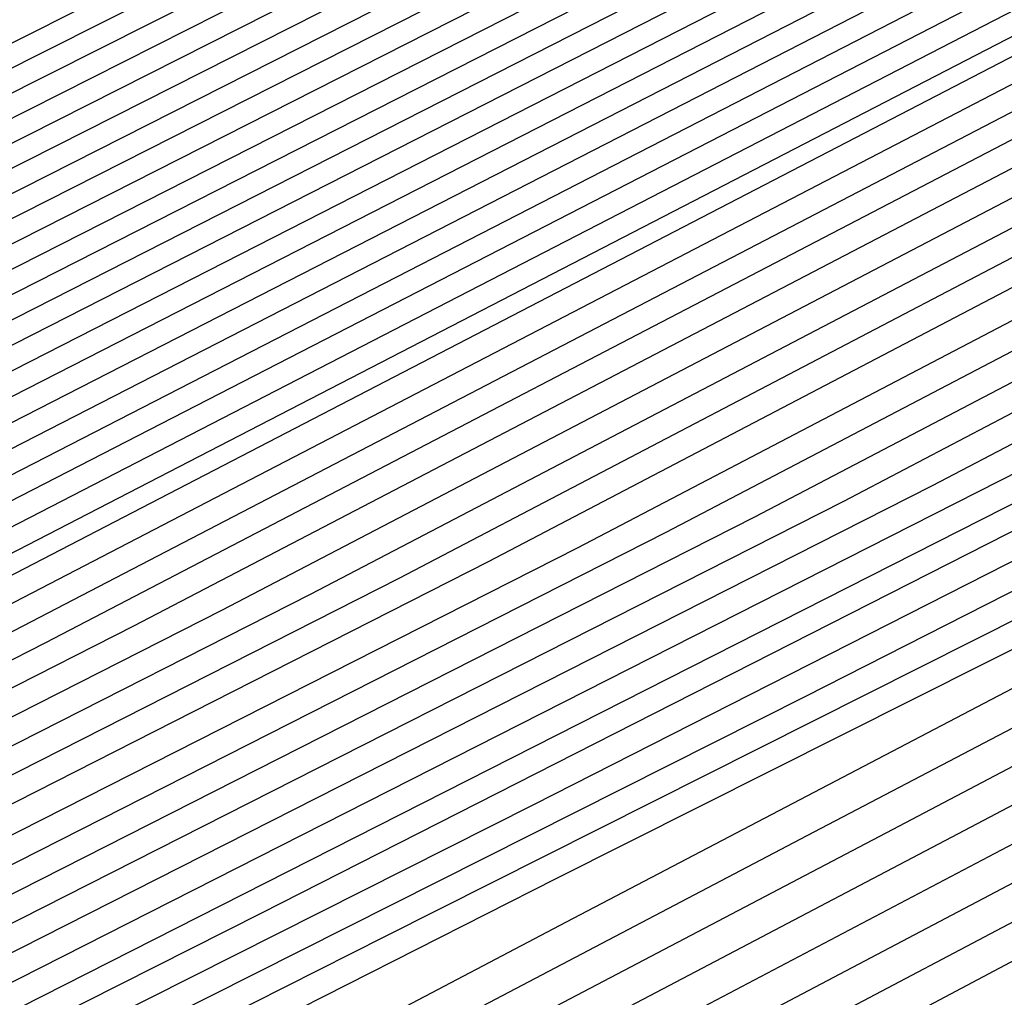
# Model space of a CAD drawing. Extents: x 3249832 to 3255657, y 13789405 to 13793316.
# Tile 355 of 656: x 3254714.63 to 3254715.42, y 13790585.808 to 13790586.592. Entities that reach past the tile are written whole.
import ezdxf

# ---------------------------------------------------------------- set-up
doc = ezdxf.new("R2010")
doc.units = 0
doc.header["$LTSCALE"] = 100
doc.header["$MEASUREMENT"] = 0
for name, color, linetype in [('GRATIO_CON', 10, 'CONTINUOUS'), ('GRATIO_ICON', 7, 'CONTINUOUS'), ('TARGETS_EAST', 7, 'CONTINUOUS')]:
    doc.layers.add(name, color=color, linetype=linetype)

# ---------------------------------------------------------------- blocks, each defined once
blk = doc.blocks.new('Gratio_032316_contours')
at = {"layer": 'GRATIO_CON', "color": 5, "linetype": 'Continuous', "flags": 128}
for points in [[(3254682.59227, 13790570.49718), (3254695.65465, 13790577.05931), (3254706.76136, 13790582.62577), (3254712.967, 13790585.73843), (3254715.2513, 13790586.88976), (3254715.57528, 13790587.05984), (3254715.57315, 13790587.06546), (3254715.57177, 13790587.07016), (3254715.57116, 13790587.07418), (3254715.57129, 13790587.07767), (3254715.57188, 13790587.08048), (3254715.57255, 13790587.08239), (3254715.59118, 13790587.09212), (3254715.7186, 13790587.15415), (3254716.06387, 13790587.3219), (3254716.68158, 13790587.62206), (3254717.40838, 13790587.97439), (3254718.02644, 13790588.27192), (3254718.65128, 13790588.56739), (3254720.73189, 13790589.55234), (3254726.05058, 13790592.07803), (3254735.6171, 13790596.62681), (3254747.35093, 13790602.20531)], [(3254684.1761, 13790571.24871), (3254696.61798, 13790577.49939), (3254707.19693, 13790582.80205), (3254713.10736, 13790585.76793), (3254715.28258, 13790586.86591), (3254715.5906, 13790587.02927), (3254715.58812, 13790587.03578), (3254715.58648, 13790587.04113), (3254715.58567, 13790587.04552), (3254715.58566, 13790587.04907), (3254715.58616, 13790587.0517), (3254715.58685, 13790587.05326), (3254715.86683, 13790587.18668), (3254717.82299, 13790588.1171), (3254723.13166, 13790590.64276), (3254732.71896, 13790595.20411), (3254744.51015, 13790600.81062), (3254755.68024, 13790606.11402), (3254763.98121, 13790610.03772), (3254769.4727, 13790612.59181), (3254772.79127, 13790614.05804)], [(3254684.96801, 13790571.62447), (3254697.09965, 13790577.71943), (3254707.41471, 13790582.89019), (3254713.17753, 13790585.78267), (3254715.29821, 13790586.85398), (3254715.59826, 13790587.01398), (3254715.59561, 13790587.02093), (3254715.59383, 13790587.0266), (3254715.59292, 13790587.03115), (3254715.59283, 13790587.03466), (3254715.59332, 13790587.03705), (3254715.59411, 13790587.03818), (3254715.86546, 13790587.16678), (3254717.75983, 13790588.06702), (3254722.9002, 13790590.51194), (3254732.1888, 13790594.93076), (3254743.6448, 13790600.37749), (3254754.56658, 13790605.56233), (3254762.79437, 13790609.45059), (3254768.33572, 13790612.02814), (3254771.74005, 13790613.536)], [(3254685.75992, 13790572.00024), (3254697.58132, 13790577.93947), (3254707.63249, 13790582.97832), (3254713.24771, 13790585.79742), (3254715.31385, 13790586.84205), (3254715.60592, 13790586.99869), (3254715.60309, 13790587.00609), (3254715.60118, 13790587.01208), (3254715.60017, 13790587.01677), (3254715.6, 13790587.02025), (3254715.60047, 13790587.0224), (3254715.60137, 13790587.02311), (3254715.86409, 13790587.14689), (3254717.69667, 13790588.01694), (3254722.66874, 13790590.38112), (3254731.65864, 13790594.65742), (3254742.77945, 13790599.94437), (3254753.45291, 13790605.01063), (3254761.60752, 13790608.86345), (3254767.19875, 13790611.46448), (3254770.68882, 13790613.01396), (3254772.56877, 13790613.73702)], [(3254686.55183, 13790572.376), (3254698.06299, 13790578.15951), (3254707.85027, 13790583.06646), (3254713.31789, 13790585.81217), (3254715.32949, 13790586.83013), (3254715.61358, 13790586.98341), (3254715.61058, 13790586.99125), (3254715.60854, 13790586.99755), (3254715.60742, 13790587.0024), (3254715.60717, 13790587.00583), (3254715.60763, 13790587.00776), (3254715.60862, 13790587.00803), (3254715.86273, 13790587.127), (3254717.63351, 13790587.96686), (3254722.43728, 13790590.2503), (3254731.12848, 13790594.38408), (3254741.91411, 13790599.51125), (3254752.33925, 13790604.45893), (3254760.42068, 13790608.27631), (3254766.06177, 13790610.90082), (3254769.6376, 13790612.49192), (3254771.56994, 13790613.2422)], [(3254688.13566, 13790573.12753), (3254699.02632, 13790578.59958), (3254708.28584, 13790583.24274), (3254713.45825, 13790585.84166), (3254715.36077, 13790586.80627), (3254715.6289, 13790586.95284), (3254715.62555, 13790586.96156), (3254715.62324, 13790586.96849), (3254715.62192, 13790586.97365), (3254715.62151, 13790586.97701), (3254715.62194, 13790586.97846), (3254715.62314, 13790586.97788), (3254715.85999, 13790587.08721), (3254717.50719, 13790587.86669), (3254721.97435, 13790589.98866), (3254730.06816, 13790593.83739), (3254740.18341, 13790598.645), (3254750.11192, 13790603.35553)], [(3254688.92757, 13790573.5033), (3254699.50799, 13790578.81962), (3254708.50362, 13790583.33088), (3254713.52843, 13790585.85641), (3254715.37641, 13790586.79435), (3254715.63656, 13790586.93755), (3254715.63304, 13790586.94672), (3254715.6306, 13790586.95396), (3254715.62917, 13790586.95927), (3254715.62868, 13790586.96259), (3254715.6291, 13790586.96381), (3254715.6304, 13790586.96281), (3254715.85863, 13790587.06731), (3254717.44402, 13790587.81661), (3254721.74289, 13790589.85784), (3254729.53801, 13790593.56405), (3254739.31807, 13790598.21187), (3254748.99826, 13790602.80383)], [(3254689.71948, 13790573.87906), (3254699.98966, 13790579.03966), (3254708.7214, 13790583.41902), (3254713.59861, 13790585.87115), (3254715.39205, 13790586.78242), (3254715.64422, 13790586.92226), (3254715.64052, 13790586.93187), (3254715.63795, 13790586.93944), (3254715.63642, 13790586.9449), (3254715.63585, 13790586.94818), (3254715.63625, 13790586.94917), (3254715.63766, 13790586.94773), (3254715.85726, 13790587.04742), (3254717.38086, 13790587.76653), (3254721.51143, 13790589.72702), (3254729.00785, 13790593.29071), (3254738.45272, 13790597.77875), (3254747.88459, 13790602.25213)], [(3254690.5114, 13790574.25483), (3254700.47133, 13790579.2597), (3254708.93919, 13790583.50716), (3254713.66879, 13790585.8859), (3254715.40769, 13790586.77049), (3254715.65188, 13790586.90698), (3254715.64801, 13790586.91703), (3254715.6453, 13790586.92491), (3254715.64367, 13790586.93052), (3254715.64302, 13790586.93377), (3254715.64341, 13790586.93452), (3254715.64492, 13790586.93265), (3254715.8559, 13790587.02753), (3254717.3177, 13790587.71644), (3254721.27997, 13790589.5962), (3254728.47769, 13790593.01737), (3254737.58737, 13790597.34563), (3254746.77093, 13790601.70044)], [(3254692.09522, 13790575.00636), (3254701.43466, 13790579.69977), (3254709.37475, 13790583.68343), (3254713.80915, 13790585.9154), (3254715.43899, 13790586.74671), (3254715.66727, 13790586.87662), (3254715.66322, 13790586.88766), (3254715.66096, 13790586.89527), (3254715.66084, 13790586.89815), (3254715.85358, 13790586.98645), (3254717.19144, 13790587.61612), (3254720.81704, 13790589.33456), (3254727.41737, 13790592.47068), (3254735.85668, 13790596.47938), (3254744.5436, 13790600.59704), (3254752.11276, 13790604.16635)], [(3254685.21995, 13790571.50238), (3254692.88714, 13790575.38212), (3254701.91633, 13790579.91981), (3254709.59254, 13790583.77157), (3254713.87933, 13790585.93014), (3254715.45462, 13790586.73474), (3254715.67489, 13790586.86122), (3254715.67063, 13790586.87254), (3254715.66825, 13790586.88021), (3254715.66815, 13790586.8829), (3254715.85223, 13790586.9665), (3254717.12828, 13790587.56603), (3254720.58558, 13790589.20374), (3254726.88721, 13790592.19734), (3254734.99134, 13790596.04625), (3254743.42993, 13790600.04534), (3254750.92591, 13790603.57922)], [(3254686.27526, 13790572.01141), (3254693.67905, 13790575.75789), (3254702.398, 13790580.13985), (3254709.81032, 13790583.85971), (3254713.94951, 13790585.94488), (3254715.47025, 13790586.72276), (3254715.68255, 13790586.84573), (3254715.67812, 13790586.85724), (3254715.67567, 13790586.86489), (3254715.67562, 13790586.86733), (3254715.85101, 13790586.94628), (3254717.0652, 13790587.51576), (3254720.35416, 13790589.07284), (3254726.35706, 13790591.92397), (3254734.12599, 13790595.61313), (3254742.31627, 13790599.49364), (3254749.73907, 13790602.99208)], [(3254687.33056, 13790572.52043), (3254694.47096, 13790576.13365), (3254702.87967, 13790580.35989), (3254710.0281, 13790583.94785), (3254714.01969, 13790585.9596), (3254715.48595, 13790586.71065), (3254715.69041, 13790586.82983), (3254715.68606, 13790586.84101), (3254715.68377, 13790586.84812), (3254715.68388, 13790586.85008), (3254715.85047, 13790586.92462), (3254717.00257, 13790587.46457), (3254720.12293, 13790588.94152), (3254725.82697, 13790591.65048), (3254733.26065, 13790595.17998), (3254741.2026, 13790598.94194), (3254748.55222, 13790602.40494)], [(3254689.44118, 13790573.53847), (3254696.05479, 13790576.88518), (3254703.843, 13790580.79996), (3254710.46367, 13790584.12413), (3254714.16007, 13790585.98905), (3254715.51735, 13790586.68643), (3254715.70612, 13790586.79803), (3254715.70192, 13790586.80856), (3254715.69997, 13790586.81458), (3254715.7004, 13790586.81559), (3254715.8494, 13790586.8813), (3254716.8773, 13790587.36218), (3254719.66048, 13790588.67889), (3254724.76679, 13790591.1035), (3254731.52998, 13790594.3137), (3254738.97528, 13790597.83855), (3254746.17853, 13790601.23067)], [(3254690.49649, 13790574.04749), (3254696.8467, 13790577.26095), (3254704.32467, 13790581.02), (3254710.68145, 13790584.21226), (3254714.23025, 13790586.00378), (3254715.53305, 13790586.67432), (3254715.71398, 13790586.78213), (3254715.70986, 13790586.79233), (3254715.70807, 13790586.79781), (3254715.70866, 13790586.79834), (3254715.84886, 13790586.85964), (3254716.81467, 13790587.31098), (3254719.42926, 13790588.54757), (3254724.2367, 13790590.83001), (3254730.66464, 13790593.88056), (3254737.86161, 13790597.28685), (3254744.99169, 13790600.64353)], [(3254691.5518, 13790574.55651), (3254697.63861, 13790577.63671), (3254704.80634, 13790581.24004), (3254710.89923, 13790584.3004), (3254714.30044, 13790586.0185), (3254715.54874, 13790586.66221), (3254715.72184, 13790586.76622), (3254715.71779, 13790586.77611), (3254715.71617, 13790586.78104), (3254715.71692, 13790586.7811), (3254715.84832, 13790586.83797), (3254716.75203, 13790587.25978), (3254719.19803, 13790588.41625), (3254723.70661, 13790590.55652), (3254729.7993, 13790593.44741), (3254736.74795, 13790596.73515), (3254743.80484, 13790600.0564), (3254750.14414, 13790603.00953)], [(3254692.60711, 13790575.06553), (3254698.43052, 13790578.01248), (3254705.28801, 13790581.46008), (3254711.11701, 13790584.38854), (3254714.37063, 13790586.03322), (3254715.56444, 13790586.65011), (3254715.7297, 13790586.75032), (3254715.72572, 13790586.75988), (3254715.72427, 13790586.76427), (3254715.72518, 13790586.76385), (3254715.84779, 13790586.81631), (3254716.6894, 13790587.20859), (3254718.96681, 13790588.28493), (3254723.17652, 13790590.28303), (3254728.93397, 13790593.01427), (3254735.63428, 13790596.18345), (3254742.618, 13790599.46926), (3254749.00717, 13790602.44587)], [(3254691.76849, 13790574.55548), (3254694.71773, 13790576.08358), (3254700.01434, 13790578.76405), (3254706.25124, 13790581.90048), (3254711.55222, 13790584.56593), (3254714.5103, 13790586.06497), (3254715.59539, 13790586.62837), (3254715.74663, 13790586.71845), (3254715.84818, 13790586.76976), (3254716.56432, 13790587.10579), (3254718.50435, 13790588.0223), (3254722.11634, 13790589.73605), (3254727.20329, 13790592.14798), (3254733.40695, 13790595.08005), (3254740.24431, 13790598.29499), (3254746.73322, 13790601.31854)], [(3254691.95237, 13790574.56889), (3254692.97046, 13790575.14049), (3254695.77304, 13790576.5926), (3254700.80625, 13790579.1398), (3254706.73295, 13790582.12039), (3254711.77015, 13790584.65363), (3254714.5808, 13790586.07872), (3254715.61157, 13790586.61478), (3254715.75503, 13790586.70089), (3254715.84768, 13790586.748), (3254716.50169, 13790587.05458), (3254718.27313, 13790587.89098), (3254721.58625, 13790589.46256), (3254726.33795, 13790591.71484), (3254732.29329, 13790594.52836), (3254739.05746, 13790597.70785), (3254745.59624, 13790600.75488)], [(3254692.58321, 13790574.71528), (3254693.04222, 13790574.99238), (3254693.08863, 13790575.06561), (3254693.20761, 13790575.18381), (3254694.17242, 13790575.7255), (3254696.82835, 13790577.10162), (3254701.59817, 13790579.51555), (3254707.21466, 13790582.3403), (3254711.98807, 13790584.74133), (3254714.6513, 13790586.09247), (3254715.62775, 13790586.60119), (3254715.76343, 13790586.68332), (3254715.84719, 13790586.72625), (3254716.43906, 13790587.00338), (3254718.0419, 13790587.75966), (3254721.05616, 13790589.18907), (3254725.47262, 13790591.2817), (3254731.17962, 13790593.97666), (3254737.87062, 13790597.12071), (3254744.45927, 13790600.19121), (3254749.66433, 13790602.57316)], [(3254692.52231, 13790574.62555), (3254693.83239, 13790575.33484), (3254694.30152, 13790575.61522), (3254694.35044, 13790575.68706), (3254694.46285, 13790575.79873), (3254695.37439, 13790576.3105), (3254697.88366, 13790577.61064), (3254702.39009, 13790579.89129), (3254707.6964, 13790582.56015), (3254712.20612, 13790584.82885), (3254714.72208, 13790586.10583), (3254715.64436, 13790586.58698), (3254715.77234, 13790586.66504), (3254715.84713, 13790586.70387), (3254716.37671, 13790586.95177), (3254717.81081, 13790587.62816), (3254720.52611, 13790588.91553), (3254724.60728, 13790590.84855), (3254730.06596, 13790593.42496), (3254736.68377, 13790596.53357), (3254743.3223, 13790599.62755), (3254748.61311, 13790602.05112)], [(3254692.5199, 13790574.54584), (3254694.97004, 13790575.84085), (3254696.33076, 13790576.57396), (3254696.82014, 13790576.86089), (3254696.87406, 13790576.92995), (3254696.97333, 13790577.02857), (3254697.77832, 13790577.48052), (3254699.99428, 13790578.62869), (3254703.97395, 13790580.64276), (3254708.65998, 13790582.99974), (3254712.64251, 13790585.00348), (3254714.86429, 13790586.13162), (3254715.67859, 13790586.55714), (3254715.79132, 13790586.62682), (3254715.84801, 13790586.6577), (3254716.25266, 13790586.84764), (3254717.3489, 13790587.36476), (3254719.46609, 13790588.36832), (3254722.87663, 13790589.98224), (3254727.83863, 13790592.32156), (3254734.31008, 13790595.3593), (3254741.04835, 13790598.50022), (3254746.51066, 13790601.00704)], [(3254690.76138, 13790573.58225), (3254693.69945, 13790575.13102), (3254696.1939, 13790576.44849), (3254697.57995, 13790577.19352), (3254698.07944, 13790577.48372), (3254698.13587, 13790577.5514), (3254698.22857, 13790577.64349), (3254698.98028, 13790578.06553), (3254701.04959, 13790579.13771), (3254704.76588, 13790581.01849), (3254709.14177, 13790583.21954), (3254712.86071, 13790585.09079), (3254714.93539, 13790586.14452), (3254715.6957, 13790586.54222), (3254715.8008, 13790586.60772), (3254715.84845, 13790586.63461), (3254716.19063, 13790586.79557), (3254717.11794, 13790587.23305), (3254718.93608, 13790588.09472), (3254722.0113, 13790589.54908), (3254726.72497, 13790591.76986), (3254733.12323, 13790594.77216), (3254739.91138, 13790597.93656), (3254745.45943, 13790600.485)], [(3254691.88912, 13790574.14078), (3254694.87901, 13790575.71621), (3254697.41776, 13790577.05614), (3254698.82913, 13790577.81308), (3254699.33875, 13790578.10656), (3254699.39768, 13790578.17284), (3254699.48381, 13790578.25841), (3254700.18225, 13790578.65054), (3254702.10489, 13790579.64673), (3254705.55781, 13790581.39423), (3254709.62356, 13790583.43933), (3254713.0789, 13790585.17811), (3254715.00649, 13790586.15741), (3254715.71281, 13790586.5273), (3254715.81029, 13790586.58861), (3254715.84889, 13790586.61153), (3254716.12861, 13790586.74351), (3254716.88699, 13790587.10135), (3254718.40607, 13790587.82111), (3254721.14597, 13790589.11592), (3254725.6113, 13790591.21816), (3254731.93639, 13790594.18503)], [(3254700.73905, 13790578.87333), (3254701.38421, 13790579.23555), (3254703.1602, 13790580.15575), (3254706.34974, 13790581.76993), (3254710.10541, 13790583.65887), (3254713.29727, 13790585.26455), (3254715.07794, 13790586.16843), (3254715.73023, 13790586.50987), (3254715.81948, 13790586.56768), (3254715.81672, 13790586.57439), (3254715.81578, 13790586.57735), (3254715.81613, 13790586.57758), (3254715.84824, 13790586.59083), (3254716.06644, 13790586.69174), (3254716.65603, 13790586.96965), (3254717.87606, 13790587.54751), (3254720.28064, 13790588.68277), (3254724.49764, 13790590.66647), (3254730.74954, 13790593.59789)], [(3254701.08934, 13790578.87908), (3254702.57669, 13790579.67176), (3254703.11666, 13790579.97507), (3254703.18311, 13790580.03718), (3254703.24953, 13790580.10316), (3254703.78814, 13790580.40556), (3254705.27082, 13790581.17379), (3254707.9336, 13790582.52138), (3254711.06901, 13790584.09836), (3254713.73373, 13790585.43886), (3254715.22031, 13790586.19348), (3254715.76485, 13790586.47865), (3254715.83929, 13790586.52724), (3254715.83686, 13790586.53345), (3254715.83582, 13790586.53678), (3254715.83571, 13790586.53803), (3254715.8493, 13790586.54427), (3254715.94241, 13790586.58756), (3254716.19412, 13790586.70624), (3254716.81605, 13790587.0003), (3254718.54999, 13790587.81645), (3254722.27031, 13790589.56307), (3254728.37585, 13790592.42362)], [(3254699.59724, 13790578.05694), (3254702.31321, 13790579.48672), (3254703.82587, 13790580.29132), (3254704.37597, 13790580.5979), (3254704.44492, 13790580.65863), (3254704.50477, 13790580.71808), (3254704.9901, 13790580.99057), (3254706.32613, 13790581.68281), (3254708.72553, 13790582.89711), (3254711.55081, 13790584.31811), (3254713.95195, 13790585.52601), (3254715.2915, 13790586.20601), (3254715.78215, 13790586.46304), (3254715.84919, 13790586.50702), (3254715.84692, 13790586.51298), (3254715.84584, 13790586.5165), (3254715.84549, 13790586.51826), (3254715.84983, 13790586.52098), (3254715.8804, 13790586.53547), (3254715.96317, 13790586.57453), (3254716.28604, 13790586.7267), (3254717.68466, 13790587.3833), (3254721.15664, 13790589.01137), (3254727.18901, 13790591.83648)], [(3254700.7768, 13790578.64212), (3254703.53707, 13790580.09437), (3254705.07506, 13790580.91088), (3254705.63527, 13790581.22074), (3254705.70673, 13790581.28007), (3254705.76001, 13790581.333), (3254706.19207, 13790581.57558), (3254707.38144, 13790582.19184), (3254709.51746, 13790583.27284), (3254712.03261, 13790584.53785), (3254714.17018, 13790585.61317), (3254715.36268, 13790586.21852), (3254715.79947, 13790586.44738), (3254715.85913, 13790586.48663), (3254715.85708, 13790586.49211), (3254715.85609, 13790586.49543), (3254715.8558, 13790586.49711), (3254716.02908, 13790586.57886), (3254717.24187, 13790587.14699), (3254720.53337, 13790588.68898), (3254726.42434, 13790591.44703), (3254733.36188, 13790594.68219)], [(3254698.65555, 13790577.4919), (3254701.95636, 13790579.22731), (3254704.76093, 13790580.70201), (3254706.32424, 13790581.53045), (3254706.89458, 13790581.84358), (3254706.96853, 13790581.90152), (3254707.01525, 13790581.94792), (3254707.39403, 13790582.16059), (3254708.43675, 13790582.70086), (3254710.30938, 13790583.64857), (3254712.5144, 13790584.7576), (3254714.38841, 13790585.70033), (3254715.43387, 13790586.23104), (3254715.8168, 13790586.43167), (3254715.8691, 13790586.46608), (3254715.86732, 13790586.47087), (3254715.86656, 13790586.47361), (3254715.86659, 13790586.47465), (3254716.0343, 13790586.55268), (3254717.20503, 13790587.09991), (3254720.38125, 13790588.58691), (3254726.06529, 13790591.24753), (3254732.75891, 13790594.36873)], [(3254700.91103, 13790578.60894), (3254704.31548, 13790580.39768), (3254707.20865, 13790581.91731), (3254708.82261, 13790582.76957), (3254709.41319, 13790583.08925), (3254709.49215, 13790583.14441), (3254709.52573, 13790583.17776), (3254709.79796, 13790583.33061), (3254710.54737, 13790583.7189), (3254711.89324, 13790584.40006), (3254713.47795, 13790585.19734), (3254714.82469, 13790585.87548), (3254715.57591, 13790586.25787), (3254715.85127, 13790586.40257), (3254715.88973, 13790586.42632), (3254716.0452, 13790586.49932), (3254717.1314, 13790587.00563), (3254720.07702, 13790588.38276), (3254725.3472, 13790590.84851), (3254731.55298, 13790593.74182)], [(3254699.10287, 13790577.6187), (3254702.03877, 13790579.16746), (3254705.49503, 13790580.98286), (3254708.43251, 13790582.52495), (3254710.0718, 13790583.38913), (3254710.6725, 13790583.71208), (3254710.75396, 13790583.76586), (3254710.78097, 13790583.79268), (3254710.99993, 13790583.91562), (3254711.60268, 13790584.22792), (3254712.68517, 13790584.77578), (3254713.95976, 13790585.41704), (3254715.04295, 13790585.96247), (3254715.64718, 13790586.26999), (3254715.86883, 13790586.38611), (3254715.90023, 13790586.40452), (3254716.05033, 13790586.47334), (3254717.09455, 13790586.95857), (3254719.9249, 13790588.28068), (3254724.98815, 13790590.649), (3254730.95002, 13790593.42836)], [(3254700.18655, 13790578.15477), (3254703.16651, 13790579.72598), (3254706.67459, 13790581.56804), (3254709.65637, 13790583.1326), (3254711.32098, 13790584.00869), (3254711.9318, 13790584.33492), (3254712.01577, 13790584.3873), (3254712.03621, 13790584.4076), (3254712.20189, 13790584.50062), (3254712.65799, 13790584.73694), (3254713.4771, 13790585.1515), (3254714.44157, 13790585.63674), (3254715.26121, 13790586.04946), (3254715.71839, 13790586.28222), (3254715.88586, 13790586.37056), (3254715.90893, 13790586.38575), (3254715.90873, 13790586.38719), (3254715.90946, 13790586.38675), (3254715.91114, 13790586.38445), (3254716.0564, 13790586.44739), (3254717.05846, 13790586.91114), (3254719.77315, 13790588.1784), (3254724.62922, 13790590.44943), (3254730.34706, 13790593.1149)], [(3254701.27023, 13790578.69084), (3254704.29424, 13790580.2845), (3254707.85415, 13790582.15323), (3254710.88024, 13790583.74024), (3254712.57017, 13790584.62825), (3254713.19111, 13790584.95776), (3254713.27758, 13790585.00875), (3254713.29144, 13790585.02252), (3254713.40385, 13790585.08563), (3254713.7133, 13790585.24596), (3254714.26903, 13790585.52723), (3254714.92338, 13790585.85644), (3254715.47947, 13790586.13645), (3254715.78966, 13790586.29437), (3254715.90332, 13790586.35427), (3254715.91911, 13790586.3645), (3254715.91923, 13790586.36528), (3254715.92023, 13790586.36443), (3254715.92223, 13790586.36166), (3254716.06186, 13790586.42103), (3254717.02177, 13790586.86397), (3254719.6211, 13790588.07628), (3254724.27019, 13790590.24991), (3254729.7441, 13790592.80144)], [(3254691.01206, 13790572.84288), (3254693.62341, 13790574.33091), (3254696.56869, 13790575.97832), (3254699.02965, 13790577.34947), (3254700.48854, 13790578.16854), (3254701.62961, 13790578.79871), (3254703.43758, 13790579.76298), (3254706.54972, 13790581.40155), (3254710.21325, 13790583.32365), (3254713.32789, 13790584.95573), (3254715.06925, 13790585.86822), (3254715.71631, 13790586.20752), (3254715.82395, 13790586.26402), (3254715.85285, 13790586.27884), (3254715.88704, 13790586.29605), (3254715.91641, 13790586.31047), (3254715.93341, 13790586.31806), (3254715.94092, 13790586.31937), (3254715.94442, 13790586.31609), (3254716.07278, 13790586.36831), (3254716.94838, 13790586.76963), (3254719.317, 13790587.87206), (3254723.55214, 13790589.85088), (3254728.53818, 13790592.17453)], [(3254691.91914, 13790573.28567), (3254694.56728, 13790574.79463), (3254697.55412, 13790576.46502), (3254700.04997, 13790577.8549), (3254701.52297, 13790578.68086), (3254702.63268, 13790579.29358), (3254704.33651, 13790580.20228), (3254707.26004, 13790581.74148), (3254710.7015, 13790583.54712), (3254713.62732, 13790585.08043), (3254715.26227, 13790585.9375), (3254715.86455, 13790586.25369), (3254715.95072, 13790586.29917), (3254715.95134, 13790586.29894), (3254715.95284, 13790586.29727), (3254715.95564, 13790586.29323), (3254716.07827, 13790586.34193), (3254716.91169, 13790586.72246), (3254719.16495, 13790587.76994), (3254723.19311, 13790589.65136), (3254727.93521, 13790591.86107)], [(3254691.1289, 13790572.70737), (3254692.82623, 13790573.72847), (3254695.51115, 13790575.25835), (3254698.53956, 13790576.95172), (3254701.07029, 13790578.36032), (3254702.55656, 13790579.19274), (3254703.629, 13790579.78491), (3254705.21261, 13790580.62962), (3254707.91876, 13790582.05441), (3254711.1043, 13790583.72594), (3254713.81242, 13790585.14567), (3254715.32552, 13790585.93975), (3254715.88267, 13790586.23329), (3254715.96213, 13790586.27613), (3254715.96252, 13790586.27632), (3254715.96394, 13790586.27471), (3254715.96687, 13790586.27037), (3254716.08377, 13790586.31554), (3254716.875, 13790586.67528), (3254719.0129, 13790587.66783), (3254722.83408, 13790589.45184), (3254727.33225, 13790591.54761)], [(3254692.01271, 13790573.13624), (3254693.73331, 13790574.17126), (3254696.45502, 13790575.72207), (3254699.52499, 13790577.43843), (3254702.09061, 13790578.86575), (3254703.59014, 13790579.70462), (3254704.62531, 13790580.27624), (3254706.0887, 13790581.05696), (3254708.57749, 13790582.36733), (3254711.50709, 13790583.90477), (3254713.99752, 13790585.2109), (3254715.38877, 13790585.94199), (3254715.9008, 13790586.21289), (3254715.97354, 13790586.2531), (3254715.9737, 13790586.25371), (3254715.97504, 13790586.25216), (3254715.97811, 13790586.2475), (3254716.08927, 13790586.28916), (3254716.83831, 13790586.62811), (3254718.86084, 13790587.56572), (3254722.47505, 13790589.25232), (3254726.72929, 13790591.23415), (3254730.35445, 13790592.90642)], [(3254692.52369, 13790573.07766), (3254692.89093, 13790573.39268), (3254693.78033, 13790573.99398), (3254695.54748, 13790575.05685), (3254698.34276, 13790576.64951), (3254701.49585, 13790578.41183), (3254704.13124, 13790579.8766), (3254705.65731, 13790580.72838), (3254706.61793, 13790581.2589), (3254707.8409, 13790581.91164), (3254709.89494, 13790582.99317), (3254712.31268, 13790584.26242), (3254714.36772, 13790585.34137), (3254715.51544, 13790585.94621), (3254715.93835, 13790586.1699), (3254716.00074, 13790586.19962), (3254716.09982, 13790586.23605), (3254716.76448, 13790586.53395), (3254718.55652, 13790587.36162), (3254721.75694, 13790588.85332), (3254725.52336, 13790590.60724), (3254728.73259, 13790592.08756)], [(3254702.48128, 13790578.89853), (3254705.15156, 13790580.38202), (3254706.69089, 13790581.24027), (3254707.61424, 13790581.75023), (3254708.71699, 13790582.33898), (3254710.55366, 13790583.3061), (3254712.71547, 13790584.44125), (3254714.55282, 13790585.4066), (3254715.57871, 13790585.94843), (3254715.95657, 13790586.14934), (3254716.01247, 13790586.17604), (3254716.10562, 13790586.20936), (3254716.72795, 13790586.48667), (3254718.40454, 13790587.25947), (3254721.39793, 13790588.65379), (3254724.9204, 13790590.29378), (3254727.92167, 13790591.67812)], [(3254700.2305, 13790577.57695), (3254703.46672, 13790579.38524), (3254706.17188, 13790580.88745), (3254707.72447, 13790581.75215), (3254708.61056, 13790582.24156), (3254709.59309, 13790582.76632), (3254711.21239, 13790583.61902), (3254713.11827, 13790584.62007), (3254714.73792, 13790585.47184), (3254715.64197, 13790585.95065), (3254715.9748, 13790586.12878), (3254716.0242, 13790586.15246), (3254716.11143, 13790586.18267), (3254716.69143, 13790586.43938), (3254718.25256, 13790587.15731), (3254721.03892, 13790588.45426), (3254724.31744, 13790589.98032), (3254727.11074, 13790591.26869)]]:
    blk.add_lwpolyline(points, dxfattribs=at)
at = {"layer": 'GRATIO_ICON', "color": 7, "linetype": 'Continuous', "flags": 128}
for points in [[(3254683.38418, 13790570.87294), (3254696.13632, 13790577.27935), (3254706.97914, 13790582.71391), (3254713.03718, 13790585.75318), (3254715.26694, 13790586.87783), (3254715.58294, 13790587.04455), (3254715.58064, 13790587.05062), (3254715.57912, 13790587.05566), (3254715.57842, 13790587.0599), (3254715.86675, 13790587.20066), (3254717.88509, 13790588.16375), (3254723.36263, 13790590.77208), (3254733.24897, 13790595.47701), (3254745.37547, 13790601.2437), (3254756.7939, 13790606.66573), (3254765.16806, 13790610.62486), (3254770.60967, 13790613.15547), (3254773.8425, 13790614.58008)], [(3254687.34375, 13790572.75177), (3254698.54466, 13790578.37954), (3254708.06806, 13790583.1546), (3254713.38807, 13790585.82691), (3254715.34513, 13790586.8182), (3254715.62124, 13790586.96812), (3254715.61806, 13790586.9764), (3254715.61589, 13790586.98302), (3254715.61467, 13790586.98802), (3254715.61434, 13790586.99142), (3254715.61478, 13790586.99311), (3254715.61588, 13790586.99296), (3254715.86136, 13790587.1071), (3254717.57035, 13790587.91677), (3254722.20581, 13790590.11948), (3254730.59832, 13790594.11074), (3254741.04876, 13790599.07812), (3254751.22558, 13790603.90723), (3254759.23383, 13790607.68918), (3254764.9248, 13790610.33715), (3254768.58637, 13790611.96988), (3254770.57111, 13790612.74739), (3254771.49037, 13790612.99493)], [(3254691.30331, 13790574.63059), (3254700.953, 13790579.47974), (3254709.15697, 13790583.59529), (3254713.73897, 13790585.90064), (3254715.42333, 13790586.75857), (3254715.65954, 13790586.89169), (3254715.65549, 13790586.90219), (3254715.65266, 13790586.91038), (3254715.65092, 13790586.91615), (3254715.65019, 13790586.91935), (3254715.65056, 13790586.91987), (3254715.65218, 13790586.91758), (3254715.85453, 13790587.00763), (3254717.25454, 13790587.66636), (3254721.04851, 13790589.46538), (3254727.94753, 13790592.74402), (3254736.72203, 13790596.9125), (3254745.65726, 13790601.14874)], [(3254688.38587, 13790573.02945), (3254695.26287, 13790576.50942), (3254703.36134, 13790580.57993), (3254710.24588, 13790584.03599), (3254714.08988, 13790585.97433), (3254715.50165, 13790586.69854), (3254715.69827, 13790586.81393), (3254715.69399, 13790586.82479), (3254715.69187, 13790586.83135), (3254715.69214, 13790586.83283), (3254715.84994, 13790586.90296), (3254716.93994, 13790587.41337), (3254719.89171, 13790588.81021), (3254725.29688, 13790591.37699), (3254732.39532, 13790594.74684), (3254740.08894, 13790598.39025), (3254747.36538, 13790601.81781)], [(3254690.56653, 13790573.97047), (3254693.66242, 13790575.57456), (3254699.22242, 13790578.3883), (3254705.76953, 13790581.68057), (3254711.3343, 13790584.47822), (3254714.43981, 13790586.05121), (3254715.57921, 13790586.64196), (3254715.73822, 13790586.73601), (3254715.84867, 13790586.79151), (3254716.62694, 13790587.157), (3254718.73558, 13790588.15362), (3254722.64643, 13790590.00954), (3254728.06863, 13790592.58113), (3254734.52062, 13790595.63175), (3254741.43115, 13790598.88212), (3254747.87019, 13790601.8822)], [(3254691.34034, 13790573.96065), (3254693.74618, 13790575.2332), (3254695.08158, 13790575.9544), (3254695.56083, 13790576.23805), (3254695.61225, 13790576.3085), (3254695.71809, 13790576.41365), (3254696.57635, 13790576.89551), (3254698.93897, 13790578.11966), (3254703.18202, 13790580.26702), (3254708.17819, 13790582.77995), (3254712.42432, 13790584.91616), (3254714.79318, 13790586.11872), (3254715.66148, 13790586.57206), (3254715.78183, 13790586.64593), (3254715.84757, 13790586.68078), (3254716.31469, 13790586.8997), (3254717.57985, 13790587.49646), (3254719.9961, 13790588.64193), (3254723.74195, 13790590.41539), (3254728.95229, 13790592.87326), (3254735.49692, 13790595.94644), (3254742.18532, 13790599.06389), (3254747.56188, 13790601.52908)], [(3254701.3275, 13790579.0522), (3254701.85736, 13790579.35223), (3254701.9213, 13790579.41573), (3254701.99429, 13790579.48825), (3254702.58617, 13790579.82056), (3254704.21551, 13790580.66477), (3254707.14167, 13790582.14566), (3254710.58721, 13790583.87861), (3254713.5155, 13790585.3517), (3254715.14913, 13790586.18096), (3254715.74754, 13790586.49426), (3254715.82938, 13790586.54746), (3254715.82679, 13790586.55392), (3254715.8258, 13790586.55706), (3254715.82592, 13790586.5578), (3254715.84877, 13790586.56755), (3254716.00443, 13790586.63965), (3254716.42508, 13790586.83794), (3254717.34605, 13790587.27391), (3254719.41532, 13790588.24961), (3254723.38397, 13790590.11477), (3254729.5627, 13790593.01075)], [(3254699.78329, 13790578.05042), (3254703.13592, 13790579.81249), (3254705.98479, 13790581.30966), (3254707.57343, 13790582.15001), (3254708.15389, 13790582.46641), (3254708.23034, 13790582.52296), (3254708.27049, 13790582.56284), (3254708.596, 13790582.7456), (3254709.49206, 13790583.20988), (3254711.10131, 13790584.0243), (3254712.9962, 13790584.97735), (3254714.60663, 13790585.78748), (3254715.50505, 13790586.24355), (3254715.83413, 13790586.41597), (3254715.87907, 13790586.44554), (3254715.87756, 13790586.44962), (3254715.87703, 13790586.4518), (3254715.87739, 13790586.45219), (3254716.03952, 13790586.5265), (3254717.16819, 13790587.05283), (3254720.22913, 13790588.48483), (3254725.70625, 13790591.04802), (3254732.15595, 13790594.05527)], [(3254702.35391, 13790579.22691), (3254705.42198, 13790580.84303), (3254709.03371, 13790582.73841), (3254712.1041, 13790584.34789), (3254713.81935, 13790585.24781), (3254714.45041, 13790585.58059), (3254714.53939, 13790585.63019), (3254714.54668, 13790585.63744), (3254714.60582, 13790585.67064), (3254714.76861, 13790585.75499), (3254715.06096, 13790585.90295), (3254715.40519, 13790586.07614), (3254715.69773, 13790586.22344), (3254715.86092, 13790586.30651), (3254715.92078, 13790586.33798), (3254715.92928, 13790586.34325), (3254715.92973, 13790586.34338), (3254715.931, 13790586.34211), (3254715.93333, 13790586.33888), (3254716.06732, 13790586.39467), (3254716.98507, 13790586.8168), (3254719.46905, 13790587.97417), (3254723.91116, 13790590.0504), (3254729.14114, 13790592.48798)], [(3254692.01897, 13790572.97132), (3254692.89652, 13790573.56511), (3254694.6404, 13790574.61406), (3254697.39889, 13790576.18579), (3254700.51042, 13790577.92513), (3254703.11092, 13790579.37117), (3254704.62372, 13790580.2165), (3254705.62162, 13790580.76757), (3254706.9648, 13790581.4843), (3254709.23621, 13790582.68025), (3254711.90989, 13790584.0836), (3254714.18262, 13790585.27614), (3254715.45218, 13790585.94398), (3254715.92013, 13790586.19046), (3254715.98901, 13790586.2232), (3254716.09401, 13790586.26274), (3254716.801, 13790586.58124), (3254718.7085, 13790587.46378), (3254722.11594, 13790589.05285), (3254726.12632, 13790590.9207), (3254729.54352, 13790592.49699)]]:
    blk.add_lwpolyline(points, dxfattribs=at)

msp = doc.modelspace()

# ---------------------------------------------------------------- linework, layer by layer
at = {"layer": 'TARGETS_EAST', "color": 1, "const_width": 2.5}
msp.add_lwpolyline([(3254706.20751, 13790587.87493, 1), (3254723.70751, 13790587.87493, 1)], format="xyb", close=True, dxfattribs=at)

# ---------------------------------------------------------------- block references
at = {"layer": 'TARGETS_EAST'}
msp.add_blockref('Gratio_032316_contours', (0, 0), dxfattribs=at)

doc.saveas('drawing.dxf')
